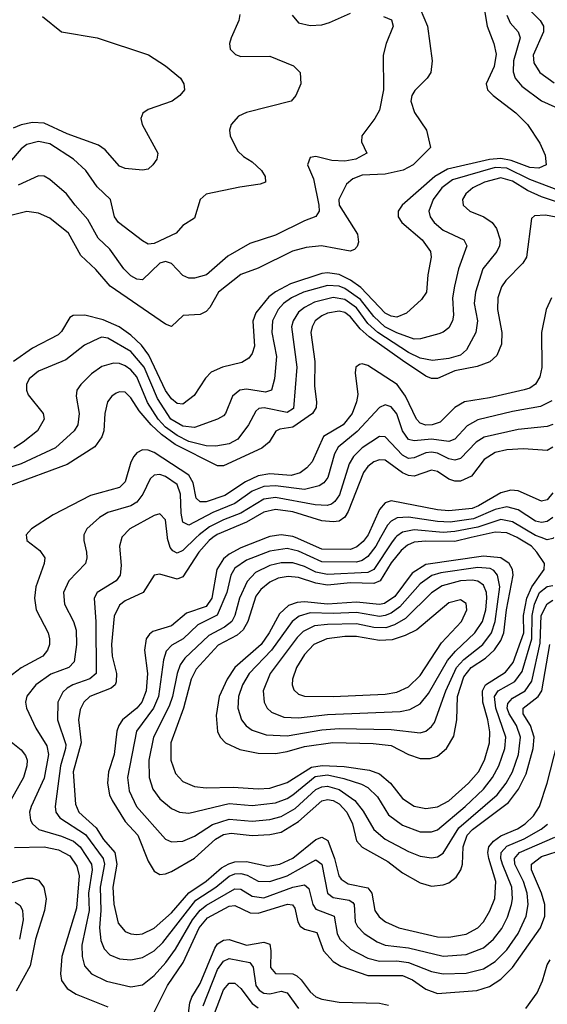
# Model space of a CAD drawing. Header units: inches. Extents: x 501365 to 657855, y 482276 to 547543.
# Tile 367 of 656: x 566745 to 568570, y 508385 to 511792. Entities that reach past the tile are written whole.
import ezdxf

# ---------------------------------------------------------------- set-up
doc = ezdxf.new("R2010")
doc.units = ezdxf.units.IN
doc.header["$MEASUREMENT"] = 0
doc.layers.add('A5560', color=7, linetype='Continuous')
doc.layers.add('A5561', color=7, linetype='Continuous')

msp = doc.modelspace()

# ---------------------------------------------------------------- linework, layer by layer
at = {"layer": 'A5560', "color": 5}
for points, elevation in [([(566769.1, 510000), (566770.3, 509990), (566815.4, 509955.4), (566831.8, 509930), (566830.1, 509910), (566801.1, 509830), (566796.3, 509790), (566802.9, 509750), (566843.6, 509670), (566848.9, 509650), (566848.8, 509630), (566841.7, 509610), (566825.9, 509590), (566750, 509549.9), (566690, 509503.2)], 2120), ([(566967.1, 510000), (566967.2, 509990), (566977, 509950), (566977.9, 509930), (566972.4, 509910), (566915.3, 509850), (566896.9, 509810), (566899.8, 509770), (566931.9, 509710), (566940.2, 509680.2), (566941.4, 509630), (566933.3, 509570), (566915.1, 509550), (566852.9, 509527.1), (566801.6, 509490), (566770, 509450.9), (566765.1, 509430), (566769.4, 509410), (566800.6, 509340.6), (566838.9, 509278.9), (566844.7, 509250), (566830, 509167.1), (566784.9, 509070), (566779.6, 509050), (566782.7, 509022.7), (566789.4, 509009.4), (566811, 508990), (566890, 508967.1), (566931.7, 508950), (566955, 508930), (566993.2, 508870), (566996.4, 508850), (566983.3, 508770), (566985.3, 508710), (566960.4, 508590), (566961.1, 508550), (566970, 508518.5), (566994.2, 508490), (567045.6, 508465.6), (567130, 508445.2), (567170, 508452.2), (567210, 508484.4), (567251.2, 508530), (567284.4, 508575.6), (567342.8, 508677.2), (567369.7, 508710.3), (567391.8, 508728.2), (567490, 508784.2), (567510, 508783.2), (567550, 508759.3), (567590, 508753.5), (567690, 508789.8), (567730, 508798.2), (567746, 508786), (567759.4, 508730), (567770, 508714.2), (567833, 508690), (567843.5, 508630), (567852.5, 508610), (567890, 508575.7), (567950, 508544.3), (567990, 508533.8), (568050, 508535.3), (568089.9, 508530.1), (568170, 508498.8), (568210, 508490.4), (568290, 508493), (568350, 508508), (568390, 508533.2), (568430, 508573.1), (568469.6, 508630), (568496.8, 508690), (568504, 508730), (568501.2, 508770), (568488.3, 508810), (568458.3, 508870), (568456.7, 508890), (568474.4, 508910), (568596.7, 508963.3)], 2140), ([(567098.6, 510000), (567090.7, 509970), (567095.9, 509904.1), (567092.5, 509870), (567078.6, 509850), (567013.7, 509810), (567003.4, 509790), (567008.8, 509708.8), (567009.6, 509530), (566988.4, 509511.6), (566928.9, 509491.1), (566910, 509479.5), (566894.8, 509465.2), (566877.4, 509430), (566875.8, 509370), (566904.6, 509284.6), (566904.2, 509270), (566886.2, 509210), (566868, 509070), (566870.5, 509050), (566884, 509030), (566973, 508973), (567034.1, 508890), (567039.1, 508870), (567023.2, 508790), (567025.6, 508710), (567021.7, 508650), (567026, 508606), (567037.2, 508577.2), (567056.7, 508556.7), (567090, 508542.7), (567130, 508538.3), (567170, 508546.6), (567210, 508569.7), (567240.6, 508599.4), (567354.8, 508745.2), (567424.2, 508790), (567470, 508828), (567490, 508836.6), (567510, 508838), (567532.3, 508832.3), (567570, 508810.9), (567610, 508809.8), (567670, 508830), (567770, 508885), (567790.9, 508870), (567810.5, 508770), (567830, 508754.6), (567884.9, 508744.9), (567897.1, 508737.1), (567902.2, 508730), (567906, 508670), (567913.9, 508653.9), (567936.8, 508630), (567981.3, 508601.3), (568010, 508589.8), (568090, 508580.2), (568210, 508551.3), (568290, 508557.4), (568350, 508580.6), (568384.8, 508610), (568413.1, 508646.9), (568433.1, 508686.9), (568446.3, 508730), (568449.7, 508750.3), (568447.1, 508790), (568415.7, 508870), (568409.7, 508890), (568411, 508910), (568430, 508932.4), (568490, 508958.1), (568549.2, 508990.8), (568571.4, 509008.6)], 2160), ([(567413.9, 510000), (567400.5, 509990), (567364.9, 509950), (567310, 509864.7), (567290, 509856.5), (567230, 509873.4), (567210.1, 509869.9), (567172.5, 509810), (567110, 509781.4), (567090, 509766.8), (567072.2, 509727.8), (567062.7, 509630), (567064.9, 509590), (567080.1, 509530), (567079.3, 509500.7), (567075.3, 509490), (567061.2, 509478.8), (566988.4, 509450), (566967, 509430), (566954.9, 509405.1), (566948.7, 509370), (566958.3, 509290), (566930.6, 509189.5), (566937.9, 509077.9), (566950.4, 509050), (567010, 508995.8), (567035.6, 508955.6), (567074.2, 508910), (567080.9, 508870), (567067.4, 508790), (567071.1, 508731.1), (567085.9, 508665.9), (567110, 508636.6), (567130, 508628.3), (567150, 508626.3), (567170, 508628.9), (567210, 508648.2), (567270, 508701.5), (567330, 508771), (567390, 508810.8), (567443.3, 508856.7), (567468.6, 508871.4), (567490, 508877.5), (567530, 508879.6), (567603.1, 508863.1), (567645.3, 508870), (567690, 508891.2), (567770, 508955.2), (567790, 508963.8), (567811.4, 508951.4), (567834, 508890), (567849.5, 508830), (567857.6, 508817.6), (567881.6, 508801.6), (567950, 508788.1), (567963.1, 508770), (567974.2, 508710), (567988.2, 508688.2), (568010.3, 508670.3), (568056.9, 508650), (568190, 508618.6), (568230, 508617.1), (568290, 508628.2), (568330, 508649.6), (568349.4, 508670), (568372, 508708), (568388.3, 508751.7), (568392.2, 508810), (568367.7, 508890), (568364.1, 508910), (568367.7, 508930), (568384.6, 508950), (568410, 508967.7), (568467.2, 508992.8), (568493.6, 509010), (568523.1, 509036.9), (568542.8, 509070), (568569.3, 509150.7), (568606.1, 509290)], 2180), ([(567600.8, 510000), (567510, 509964.5), (567470, 509942.5), (567450, 509926.1), (567426.8, 509890), (567409.5, 509790), (567390, 509761.5), (567322, 509738), (567270, 509695.1), (567205.3, 509674.7), (567193.8, 509666.2), (567183.3, 509650), (567177.6, 509610), (567187.7, 509530), (567183, 509470), (567167.9, 509430), (567150, 509409.6), (567101.4, 509370), (567087.9, 509350), (567081.3, 509330), (567072.2, 509250), (567052.3, 509190), (567049.3, 509150.7), (567056.5, 509110), (567064.8, 509090), (567110, 509017.1), (567154.3, 508970), (567190, 508880.7), (567210, 508846.2), (567230, 508834.6), (567250, 508836.1), (567270, 508844.3), (567350, 508891.1), (567423.1, 508956.9), (567450, 508972.5), (567477, 508977), (567550, 508969.4), (567610, 508972.1), (567650, 508981), (567710, 509018.1), (567790, 509088.9), (567810, 509094), (567830, 509090.3), (567850, 509078.2), (567876.8, 509050), (567896.6, 509010), (567910.9, 508950.9), (567930, 508928.4), (568019, 508879), (568070, 508840.5), (568130, 508804.9), (568170, 508793.9), (568210, 508797.9), (568230, 508805.9), (568254.7, 508825.3), (568271.8, 508850), (568276.8, 508870), (568279.3, 508930), (568293.2, 508970), (568311.1, 508990), (568436.2, 509083.8), (568470.5, 509129.5), (568497.3, 509182.7), (568521.3, 509270), (568525.2, 509310), (568512.6, 509350), (568486.9, 509390), (568487.4, 509410), (568538.9, 509450), (568551.3, 509470), (568579.4, 509630)], 2220), ([(567993.7, 510000), (567977.3, 509970), (567950, 509934.2), (567930, 509920.7), (567910, 509915.3), (567790, 509916.2), (567710, 509952.9), (567670, 509961.9), (567610, 509953.4), (567530, 509921.9), (567490, 509894.2), (567475.9, 509870), (567461.8, 509810), (567428.4, 509731.6), (567361.9, 509698.1), (567311, 509650), (567272.1, 509627.9), (567252.4, 509607.6), (567242.9, 509577.1), (567224.9, 509450), (567208.5, 509410), (567149.7, 509330), (567118.2, 509170), (567123.6, 509123.6), (567149.7, 509070), (567250, 508956.6), (567270, 508947.3), (567310, 508949.2), (567350, 508966.8), (567412.8, 509007.2), (567470, 509025.5), (567550, 509019.1), (567610, 509024.5), (567650, 509034.6), (567697.9, 509062.1), (567770, 509128.8), (567790, 509138.1), (567810, 509140.2), (567850, 509128.1), (567905.1, 509090), (567933.9, 509053.9), (567969.8, 508989.8), (568010, 508957), (568090, 508913.8), (568130, 508897.9), (568170, 508891.6), (568190, 508895), (568210, 508907.6), (568264.2, 508995.8), (568396.4, 509110), (568427.6, 509150), (568449.4, 509190), (568471.1, 509250), (568477.8, 509310), (568464, 509350), (568438.1, 509390), (568431.6, 509410), (568433.6, 509426.4), (568450, 509444.3), (568494.3, 509470), (568516.7, 509503.3), (568545.8, 509634.2), (568549.6, 509730.4), (568569.3, 509770.7), (568590, 509783.7)], 2240), ([(568045.7, 510000), (568034.2, 509985.8), (567970.2, 509889.8), (567950, 509879.4), (567810, 509872), (567770, 509880.8), (567730, 509899.8), (567690, 509912.3), (567650, 509913.2), (567610, 509904.1), (567561.1, 509878.9), (567531.7, 509848.4), (567505.1, 509790), (567489.4, 509730), (567479.4, 509710), (567454, 509690), (567399, 509661), (567316.9, 509583.1), (567300.7, 509559.3), (567289.5, 509530), (567273.8, 509450), (567262.8, 509417.2), (567207.8, 509310), (567191.9, 509230), (567193.5, 509170), (567206.2, 509130), (567230, 509095.7), (567270, 509062.1), (567298.4, 509050), (567330, 509046.5), (567470, 509079.4), (567550, 509073.2), (567630, 509081.9), (567670, 509096.9), (567689.9, 509110), (567767.2, 509172.8), (567810, 509178.8), (567866.4, 509166.4), (567927.1, 509147.1), (567950, 509135.2), (567982.5, 509102.5), (568020.8, 509040.8), (568070, 509005.3), (568130, 508981.7), (568170, 508981.5), (568190, 508989.3), (568286.2, 509070), (568349.2, 509130), (568381.3, 509170), (568403.2, 509210), (568423.8, 509270), (568427, 509310), (568392.7, 509410), (568387.6, 509450), (568400.5, 509470), (568458.4, 509501.6), (568483.5, 509536.5), (568516.6, 509650), (568518.1, 509730), (568525.8, 509770), (568543.8, 509810), (568569.7, 509830.3), (568590, 509834.5)], 2260), ([(567356.2, 510000), (567310, 509955.7), (567290, 509946), (567274.7, 509954.7), (567265.9, 509965.9), (567256.6, 509996.6), (567256.3, 510000)], 2160), ([(568306.9, 510000), (568250, 509987), (568150, 509988.1), (568110, 509983.9), (568086.6, 509973.4), (568064.6, 509955.4), (568030, 509912.9), (567992.2, 509850), (567970, 509841), (567890, 509844.1), (567810, 509835.1), (567770, 509842), (567710, 509862.5), (567674.1, 509865.9), (567639.8, 509860.2), (567610, 509846.4), (567579.2, 509820.8), (567562.5, 509797.5), (567534.8, 509710), (567518.7, 509681.3), (567497.4, 509662.6), (567432.4, 509627.6), (567355.2, 509544.8), (567338.5, 509510), (567312, 509410), (567267.7, 509290), (567268.1, 509230), (567284.1, 509184.1), (567310, 509155.6), (567350, 509138.9), (567390, 509134), (567483.6, 509136.4), (567570, 509130.4), (567610, 509133.2), (567670, 509152.2), (567754.5, 509205.5), (567791.3, 509211.3), (567868, 509208), (567955.1, 509195.1), (567990, 509182.4), (568027.4, 509150), (568070, 509097.1), (568110, 509071), (568150, 509062.4), (568190, 509067.8), (568230, 509089), (568298.3, 509150), (568332.2, 509190), (568353.6, 509230), (568370.2, 509289.8), (568371.8, 509328.2), (568365.1, 509370), (568347.4, 509430), (568345.9, 509470), (568356.9, 509490), (568425.8, 509534.2), (568452.1, 509567.9), (568488.8, 509670), (568488.2, 509730), (568499.2, 509790), (568516.7, 509830), (568559.6, 509890), (568560.5, 509910), (568534.4, 509950), (568515.5, 509970), (568470, 509998.4), (568466.5, 510000)], 2280), ([(567943.5, 510000), (567933.9, 509986.1), (567912, 509968), (567890, 509958.9), (567790, 509960.2), (567699.5, 510000)], 2220), ([(568593, 510000), (568590, 509997.2), (568570, 509992.5), (568549.4, 510000)], 2260), ([(566710, 509298), (566750, 509265.1), (566765.8, 509245.8), (566770.9, 509230), (566770.1, 509210), (566758.9, 509170), (566710, 509083.4)], 2120), ([(566727.9, 508927.9), (566830, 508929.6), (566880.1, 508920.1), (566918.5, 508898.5), (566943.3, 508863.3), (566950.5, 508830), (566942.1, 508717.9), (566891, 508550), (566886.6, 508490), (566890, 508466.9), (566910, 508439.2), (566940.5, 508420.5), (567050, 508376.4)], 2120), ([(567210, 508357.4), (567256.7, 508450), (567310.8, 508529.2), (567366.6, 508650), (567395.5, 508684.5), (567470, 508724.7), (567490, 508727.3), (567542.1, 508702.1), (567570, 508699.8), (567671.2, 508731.2), (567689, 508729), (567697.5, 508717.5), (567707.7, 508670), (567715.7, 508655.7), (567730, 508645.3), (567773.3, 508633.3), (567796.6, 508570), (567830, 508533.4), (567856.6, 508516.6), (567950, 508485.2), (568070, 508485.1), (568103.6, 508470), (568150, 508436.9), (568190, 508422.9), (568327.1, 508432.9), (568370, 508446.5), (568410, 508472.4), (568450, 508512.6), (568546.9, 508650), (568561.7, 508690), (568561.7, 508730), (568549.9, 508770.1), (568515.8, 508850), (568515.9, 508870), (568550, 508897), (568630, 508921.7)], 2120), ([(566653, 508787), (566770, 508821.4), (566790, 508821.9), (566810, 508814.2), (566829.1, 508790), (566837.3, 508750), (566831.5, 508710), (566799.5, 508610), (566781.5, 508518.5), (566733.2, 508430)], 2080), ([(566730, 508738.9), (566747.2, 508727.2), (566755.2, 508710), (566757, 508677), (566745.1, 508610)], 2060), ([(567319.9, 508280.1), (567334.4, 508390), (567341, 508410), (567370, 508457.4), (567420.3, 508579.7), (567430, 508594.7), (567450, 508606.7), (567470, 508608.8), (567530, 508589.5), (567590, 508599.9), (567610, 508592.7), (567614.3, 508570), (567612.8, 508512.8), (567630, 508491.5), (567690, 508490.1), (567703.5, 508483.5), (567719, 508470), (567750, 508427.8), (567770, 508410.9), (567790, 508402.9), (567850, 508392.3), (567990, 508388.7), (568021.5, 508381.5)], 2080), ([(567380.3, 508379.7), (567430, 508504.9), (567450, 508533.9), (567470, 508544), (567541.4, 508530), (567553.1, 508513.1), (567562.5, 508450), (567574.2, 508434.2), (567590, 508423.3), (567610, 508421.1), (567650, 508430.1), (567670, 508424.5), (567710, 508370.6)], 2060), ([(568495.6, 508370), (568534.9, 508425.1), (568553.3, 508466.7), (568570, 508521.5), (568580.7, 508539.3)], 2080), ([(567415.5, 508344.5), (567450, 508435.6), (567470, 508458.2), (567490, 508457.8), (567510, 508439.6), (567550, 508387.3), (567570, 508372.4)], 2040)]:
    msp.add_lwpolyline(points, dxfattribs=dict(at, elevation=elevation))
for points, elevation in [([(568350, 509936.3), (568150, 509907.2), (568103.3, 509876.7), (568043.3, 509796.7), (568007.7, 509772.3), (567990, 509768.5), (567910, 509776.7), (567810, 509770.1), (567730, 509777.5), (567704.8, 509775.2), (567675.3, 509764.7), (567644.3, 509735.7), (567608.7, 509670), (567580.3, 509630), (567489.4, 509550), (567463.2, 509510), (567435.8, 509450), (567425, 509385), (567429.4, 509329.4), (567439.3, 509310), (567457.4, 509290), (567507.3, 509267.3), (567570, 509254.3), (567630, 509253.2), (567670, 509259.9), (567730, 509277.7), (567828.7, 509291.3), (567968, 509288), (568030, 509280.1), (568090, 509249.3), (568130, 509235.9), (568164.9, 509235.1), (568190, 509243.8), (568222, 509270), (568246.8, 509313.2), (568257.6, 509370), (568260, 509450), (568281.7, 509518.3), (568306.6, 509550), (568356.6, 509583.4), (568388.1, 509611.9), (568410, 509644.2), (568420.2, 509670), (568429.2, 509750), (568451.9, 509870), (568449.4, 509890), (568438.9, 509910), (568410, 509930.4)], 2320), ([(568330, 509896.6), (568202.3, 509877.7), (568171.1, 509868.9), (568130, 509839.6), (568059.7, 509760.3), (568030, 509738.6), (568010, 509730), (567990, 509726.8), (567910, 509741.3), (567830, 509737.1), (567750, 509739.4), (567712.1, 509727.9), (567687.8, 509710), (567616.5, 509610), (567539, 509530), (567515.7, 509490), (567502.1, 509450), (567499.5, 509410), (567512.3, 509370), (567529.1, 509349.1), (567550, 509334), (567597.9, 509317.9), (567670, 509314.4), (567790, 509334.6), (567850, 509339.1), (568030, 509336.2), (568130, 509324.6), (568150, 509330.7), (568170, 509346.1), (568179.9, 509360.1), (568219.2, 509470), (568256.8, 509550), (568281.9, 509578.1), (568347.6, 509630), (568377, 509670), (568390.1, 509710), (568405.7, 509830), (568398.6, 509870), (568385.8, 509885.8), (568373, 509893)], 2340), ([(568310, 509852.5), (568269.9, 509849.9), (568207, 509833), (568170, 509809.2), (568079.5, 509720.5), (568042, 509698), (568012, 509688), (567970, 509688.6), (567910, 509702.1), (567810, 509699.7), (567765.5, 509694.5), (567725.4, 509674.6), (567705.4, 509654.6), (567611.2, 509530), (567587.4, 509470), (567590.7, 509430), (567601.1, 509410), (567615.9, 509395.9), (567658.8, 509378.8), (567710, 509376.4), (567810, 509388.2), (568061.4, 509398.6), (568094.6, 509405.4), (568130, 509424.6), (568159.1, 509460.9), (568224.7, 509575.3), (568252.5, 509607.5), (568319.8, 509670), (568346.3, 509710), (568357.5, 509750), (568361.2, 509790), (568359.5, 509810), (568350, 509835.4), (568330, 509849.6)], 2360), ([(568270, 509785), (568230, 509774.4), (568119.3, 509680.7), (568079.2, 509660.8), (568034.1, 509645.9), (567990, 509643.7), (567910, 509658), (567870, 509658.4), (567807.9, 509650), (567762.9, 509630), (567730, 509596), (567702.4, 509550), (567689.1, 509510), (567687.9, 509490), (567693.3, 509473.4), (567710, 509458.4), (567731, 509451), (567830, 509449.7), (568010, 509457.7), (568050, 509465.2), (568090, 509484.1), (568130, 509523.4), (568204.5, 509635.5), (568274, 509710), (568292.3, 509750), (568290, 509771.9)], 2380)]:
    msp.add_lwpolyline(points, close=True, dxfattribs=dict(at, elevation=elevation))
at = {"layer": 'A5561', "color": 5}
for points, elevation in [([(568130.1, 511830), (568156.2, 511770), (568171.7, 511650), (568167.2, 511610), (568155, 511590), (568112.1, 511547.9), (568101.7, 511530), (568097.8, 511510), (568111.1, 511471.1), (568152.2, 511410), (568166, 511350), (568106.2, 511290), (568071.9, 511271.9), (568010, 511258.1), (567930, 511254.4), (567898.2, 511241.8), (567876.3, 511223.7), (567849.3, 511170.7), (567850.1, 511150), (567914, 511050), (567917.2, 511022.8), (567913, 511007), (567903.1, 510996.9), (567888.3, 510991.7), (567789.7, 511010.3), (567735.8, 511004.2), (567689, 510991), (567570, 510932.9), (567509.8, 510910.2), (567433.1, 510850), (567403.3, 510796.7), (567390, 510782.4), (567370, 510772.1), (567311.2, 510768.8), (567270, 510730.7), (567250, 510738.5), (567058.3, 510870), (567008.3, 510928.3), (566956.7, 510976.7), (566913.6, 511053.6), (566850, 511105.6), (566810, 511122.7), (566770, 511128.3), (566710, 511113.7)], 1980), ([(568351.5, 511831.5), (568361.9, 511770), (568385.3, 511710), (568393.3, 511673.3), (568386.2, 511630), (568358.9, 511570), (568363, 511550), (568382.7, 511530), (568461.7, 511470), (568502.2, 511430), (568544.7, 511364.7), (568563, 511323), (568566.7, 511290), (568541.6, 511278.4), (568510, 511280.9), (568445.2, 511305.2), (568410, 511312.1), (568370, 511308.6), (568225.3, 511274.7), (568181.2, 511250), (568067.8, 511150), (568054.4, 511130), (568054, 511110), (568067.4, 511090), (568137.7, 511030), (568166.1, 510990), (568168.8, 510970), (568156.6, 510910), (568151.9, 510850), (568135.7, 510824.3), (568083.4, 510776.6), (568050, 510762.6), (568030, 510766.1), (568010, 510777.3), (567925.5, 510865.5), (567890, 510890.5), (567850, 510910.4), (567810, 510916.8), (567790, 510914.6), (567681.5, 510878.5), (567630, 510851), (567606.7, 510833.3), (567561.6, 510778.4), (567551.4, 510748.6), (567558, 510662), (567550, 510636.8), (567538.5, 510621.5), (567514.1, 510605.9), (567447, 510590), (567407.6, 510572.4), (567387.6, 510552.4), (567348.5, 510491.5), (567310, 510462.1), (567290, 510464), (567270, 510480.3), (567250, 510509.5), (567192, 510632), (567166.5, 510666.5), (567130, 510700.9), (567089.4, 510730), (567033.6, 510753.6), (566970.6, 510769.4), (566930, 510768.9), (566918.7, 510761.3), (566890, 510712.8), (566878.3, 510701.7), (566790, 510655.5), (566724, 510610)], 2020), ([(568504.9, 511830), (568545.1, 511790), (568557, 511770), (568557.2, 511750), (568521.4, 511670), (568523.3, 511643.3), (568544.6, 511610), (568593.6, 511573.6)], 2060), ([(567506.3, 511810), (567503.2, 511790), (567477.3, 511730), (567471.6, 511710), (567473.4, 511690), (567492, 511672), (567510, 511665.4), (567610, 511666.3), (567692.3, 511632.3), (567715.8, 511610), (567717.4, 511570), (567700.3, 511530), (567684.4, 511510), (567529.3, 511470.7), (567502, 511458), (567476.6, 511430), (567470.9, 511410), (567473.4, 511390), (567499, 511339), (567519.3, 511319.3), (567550, 511300.7), (567582, 511270), (567594.9, 511250), (567595.3, 511230), (567577.3, 511222.7), (567507, 511213), (567390, 511188.7), (567369.3, 511170), (567350, 511105.6), (567310, 511080.5), (567286.9, 511053.1), (567210, 511018.1), (567190, 511016.1), (567170, 511026.9), (567087.2, 511090), (567072.9, 511110), (567059.9, 511170), (567013.8, 511213.8), (566974, 511270), (566931.7, 511310), (566850, 511362.3), (566810, 511371.4), (566770, 511360.9), (566750, 511345.8), (566710, 511298.5)], 1940), ([(566823.9, 511803.9), (566890.1, 511750.1), (567013.4, 511730), (567191, 511671), (567250, 511632.4), (567302, 511590), (567313.4, 511570), (567315.8, 511550), (567299.3, 511530), (567272.2, 511510), (567190, 511482), (567171.6, 511468.4), (567164.3, 511450), (567168.7, 511430), (567223.1, 511330), (567219.5, 511310), (567206, 511290), (567190, 511275.6), (567170, 511271.6), (567110, 511277.5), (567090, 511285.9), (567041.5, 511341.5), (567018.5, 511358.5), (566910, 511397.5), (566830, 511434), (566790, 511436.2), (566750, 511428.5), (566723.2, 511416.8)], 1920), ([(568003.5, 511803.5), (568031.6, 511791.6), (568037.6, 511770), (568013.1, 511710), (568002.3, 511670), (568003.8, 511550), (567990, 511479.3), (567974.3, 511450), (567928.9, 511390), (567927.4, 511370), (567946, 511330), (567908.5, 511310), (567870, 511302.4), (567824.7, 511304.7), (567770, 511319.3), (567750, 511315.6), (567740.3, 511290), (567761.2, 511241.2), (567779.9, 511150), (567781, 511130), (567770, 511110.8), (567730, 511096.8), (567630, 511047), (567541.8, 511018.2), (567465.6, 510974.4), (567391, 510910), (567350, 510898.2), (567330, 510898.2), (567310, 510907.7), (567270, 510948.1), (567250, 510955.4), (567229.6, 510950), (567170, 510891.9), (567150, 510894), (567130, 510906), (567105.7, 510930), (567057.7, 510997.7), (567016.6, 511036.6), (566981.5, 511101.5), (566936.8, 511150), (566907.1, 511190), (566850, 511238.9), (566830, 511250.8), (566810, 511251.6), (566739.8, 511220.2)], 1960), ([(567688.2, 511808.2), (567710, 511781.6), (567750, 511772.1), (567790, 511775), (567817.5, 511782.5), (567890, 511814.5)], 1960), ([(568430, 511807.6), (568441.5, 511781.5), (568470.1, 511750), (568476.1, 511730), (568453.4, 511650), (568451.8, 511611.8), (568458.7, 511590), (568482.8, 511562.8), (568550, 511512), (568642, 511470)], 2040), ([(568610, 511201.6), (568510, 511239), (568430, 511278), (568390, 511280.6), (568241.9, 511238.1), (568205.9, 511210), (568176, 511170), (568160.6, 511130), (568164.8, 511110), (568178.5, 511090), (568210, 511063.8), (568281.6, 511030), (568292.1, 511010), (568263.5, 510930), (568249.4, 510870.6), (568242.6, 510830), (568245.4, 510770), (568242.2, 510750), (568230, 510726.3), (568210, 510710.5), (568194.9, 510705.1), (568131.9, 510688.1), (568110, 510687), (568050, 510709), (568008.1, 510730), (567970, 510765.6), (567924, 510824), (567870, 510862.6), (567850, 510869.8), (567810, 510872.7), (567727.5, 510850), (567685.8, 510830), (567657.4, 510810), (567639.5, 510790), (567619.4, 510750), (567617.2, 510710), (567633.6, 510626.4), (567626.3, 510550), (567616.8, 510510), (567596.1, 510503.9), (567530, 510514.1), (567507.1, 510510), (567481.6, 510490), (567457.4, 510430), (567450, 510421.6), (567430, 510409.4), (567350, 510381.2), (567310, 510385.8), (567268.7, 510410), (567221.7, 510481.7), (567175.9, 510590), (567130, 510644.4), (567050, 510690.3), (567030, 510693.2), (567020.2, 510690), (566970, 510665.6), (566905, 510615), (566810, 510576.6), (566778.4, 510550), (566768.6, 510530), (566768.6, 510510), (566774.1, 510494.1), (566826.9, 510430), (566829.5, 510410), (566806.4, 510370), (566757.4, 510330), (566724.5, 510310)], 2040), ([(568630, 511152.4), (568550, 511178.8), (568501.6, 511201.6), (568450, 511233.2), (568410, 511245.4), (568353, 511230), (568312.5, 511210), (568288.1, 511190), (568277.1, 511170), (568279.3, 511150), (568302.3, 511130), (568350.5, 511110.5), (568379.8, 511090), (568394.8, 511070), (568407, 511030), (568405.5, 511010), (568395.9, 510990), (568347.9, 510930), (568322, 510850), (568317.6, 510810), (568328.8, 510750), (568322.7, 510710), (568291.4, 510650), (568270, 510631.9), (568230, 510619.7), (568172.8, 510612.8), (568130, 510620.8), (568090, 510640.3), (567983.9, 510710), (567950, 510741.5), (567910, 510795.4), (567870, 510823.9), (567830, 510831), (567765.6, 510814.4), (567730, 510796.7), (567710, 510779.7), (567690.8, 510750), (567685.7, 510730), (567704.4, 510590), (567692.9, 510447.1), (567670, 510432.6), (567590.5, 510449.5), (567572.9, 510447.1), (567562.2, 510437.8), (567536.6, 510390), (567499.7, 510340.3), (567470, 510324.2), (567423.5, 510316.5), (567390, 510317.6), (567330, 510332.8), (567290, 510353.3), (567250, 510382.6), (567224.8, 510410), (567187.1, 510467.1), (567150, 510556.2), (567130, 510580.6), (567110, 510595), (567090, 510602.8), (567070, 510604.3), (567030, 510591.9), (566993.6, 510566.4), (566956.6, 510530), (566943.2, 510510), (566940.2, 510490), (566951, 510430), (566946.1, 510390), (566933.4, 510370), (566869.5, 510310.5), (566750, 510254.9), (566563.9, 510196.1)], 2060), ([(568650, 511099.3), (568564.2, 511115.9), (568526.6, 511113.4), (568515.3, 511104.7), (568498.2, 510970), (568485.3, 510950), (568426.8, 510890), (568412.4, 510867.6), (568398.8, 510830), (568397.8, 510790), (568413.3, 510710), (568412, 510670), (568395.2, 510630), (568371.9, 510608.1), (568328.3, 510591.7), (568250, 510577.4), (568190, 510550.9), (568170, 510550.3), (568150, 510559.1), (568070, 510612.4), (567954.5, 510694.5), (567923, 510723), (567890, 510764), (567870, 510778.9), (567850, 510784.2), (567810, 510776.9), (567790, 510767.9), (567767.9, 510750), (567756.9, 510730), (567752.7, 510710), (567766.4, 510610), (567764.6, 510524.6), (567772.3, 510470), (567770.8, 510450), (567758.4, 510430), (567690, 510382.1), (567645.1, 510374.9), (567631.4, 510368.6), (567608.4, 510330), (567582.4, 510310), (567450, 510248.5), (567430, 510248.3), (567282.7, 510322.7), (567236.4, 510356.4), (567200.1, 510390), (567158.3, 510438.3), (567130, 510484.2), (567110, 510503), (567090, 510505), (567079.6, 510500.4), (567064, 510490), (567049, 510470), (567039.9, 510430), (567036.9, 510370), (567030, 510349.1), (567005.8, 510314.2), (566910, 510253.3), (566710, 510179.4)], 2080), ([(568584.5, 510830), (568566.6, 510790), (568550.6, 510709.4), (568551.7, 510588.3), (568544.1, 510555.9), (568529.4, 510530.6), (568510, 510517.1), (568490, 510511.4), (568370, 510483.6), (568284.2, 510470), (568250, 510449.9), (568200.3, 510399.7), (568172.2, 510390), (568150, 510389.1), (568130, 510396.4), (568118.1, 510410), (568080.4, 510490), (568050.6, 510530), (567950, 510595.1), (567930, 510601.2), (567920.9, 510599.1), (567908.1, 510590), (567906.2, 510570), (567915.4, 510495.4), (567910.8, 510470), (567894.8, 510430), (567864.2, 510390), (567796.1, 510350), (567757.4, 510262.6), (567739, 510241), (567716, 510224), (567684.9, 510215.1), (567610, 510221.3), (567570, 510213.8), (567526.4, 510193.6), (567454.5, 510145.5), (567390, 510124.2), (567370, 510123.5), (567356, 510136), (567345.7, 510190), (567330, 510216.2), (567210, 510294.3), (567190, 510302.2), (567170, 510303.7), (567150, 510294), (567139.8, 510280.2), (567130, 510260.9), (567110, 510192.8), (567090, 510173.3), (566990, 510145.7), (566861, 510079), (566786.5, 510030), (566768, 510010), (566769.1, 510000)], 2120), ([(568586.2, 510473.8), (568546.4, 510453.6), (568450, 510436.9), (568330, 510408), (568293.4, 510386.6), (568250, 510341), (568230, 510332.4), (568170, 510341), (568110, 510334.4), (568090, 510339.9), (568070, 510369.9), (568050, 510427.9), (568030, 510452.2), (568010, 510459), (567990, 510450.5), (567913, 510367), (567846.5, 510313.5), (567834.2, 510290), (567811.5, 510208.5), (567797.7, 510190), (567780.9, 510179.1), (567730, 510166.8), (567630, 510179.4), (567590, 510177.2), (567550, 510161.1), (567490, 510117.7), (567413, 510087), (567330, 510043.1), (567310, 510053.1), (567304.3, 510084.3), (567301.9, 510150), (567290, 510183.6), (567250, 510211.7), (567230, 510218.3), (567210, 510216.5), (567196.9, 510203), (567170.9, 510150), (567150, 510122.9), (567130, 510109.6), (567050, 510087.3), (567021.7, 510070), (566977.4, 510030), (566967, 510010), (566967.1, 510000)], 2140), ([(568590, 510391.1), (568570, 510384.9), (568470, 510373.7), (568352.5, 510347.5), (568323.9, 510330), (568270, 510274), (568250, 510267.5), (568230, 510272.3), (568190, 510292.1), (568170, 510295.9), (568150, 510293.1), (568110, 510275.7), (568090, 510274.2), (568070, 510284.9), (568010, 510348.9), (567990, 510349.9), (567930, 510311), (567899.4, 510280.6), (567885.2, 510254.8), (567851.7, 510148.3), (567835.4, 510124.6), (567823.7, 510116.3), (567808.4, 510111.6), (567767, 510113), (567630, 510139), (567590, 510133.4), (567510, 510084.4), (567450, 510061.8), (567402.4, 510037.6), (567366.6, 510010), (567356.2, 510000)], 2160), ([(568590, 510313.5), (568570, 510301.7), (568487.7, 510307.7), (568430, 510303.4), (568390, 510295), (568351.5, 510270), (568307.7, 510212.3), (568270, 510195.5), (568250, 510195.2), (568230, 510202.4), (568190, 510229.1), (568170, 510233.6), (568110, 510212.8), (568090, 510214.8), (568070, 510224), (568010, 510267.8), (567990, 510269.5), (567970, 510262.6), (567950, 510245.9), (567935, 510225), (567881.3, 510090), (567869.6, 510070.4), (567850, 510057.4), (567830, 510054.5), (567790, 510058.2), (567690, 510088.7), (567630, 510097.2), (567590, 510087.9), (567530, 510053.5), (567428.9, 510011.1), (567413.9, 510000)], 2180), ([(568590, 510154.5), (568570, 510131.2), (568550, 510126.6), (568470, 510162), (568443.7, 510163.7), (568410, 510154.9), (568332.6, 510110), (568310, 510101.3), (568230, 510092.4), (568190, 510096), (568030, 510127.2), (568010, 510119.9), (567990, 510097.5), (567950.5, 510010), (567943.5, 510000)], 2220), ([(568590, 510069.5), (568570, 510055.9), (568550, 510052.9), (568530, 510056.9), (568470, 510096.7), (568430, 510106.4), (568390, 510097.3), (568314.7, 510065.3), (568234, 510054), (568190, 510055.4), (568090, 510071.3), (568051.4, 510068.6), (568030, 510056.9), (568017.2, 510042.8), (567993.7, 510000)], 2240), ([(567256.3, 510000), (567250, 510061.3), (567230, 510081.9), (567210, 510076.6), (567126.3, 510030), (567098.9, 510001.1), (567098.6, 510000)], 2160), ([(568549.4, 510000), (568530, 510007), (568450, 510054.8), (568410, 510062.3), (568330, 510036.3), (568250, 510020.8), (568210, 510018.3), (568110, 510026.9), (568070, 510019.2), (568050, 510005.3), (568045.7, 510000)], 2260), ([(567699.5, 510000), (567690, 510004.2), (567650, 510010), (567610, 510003.6), (567600.8, 510000)], 2220), ([(568466.5, 510000), (568430, 510016.6), (568390, 510019), (568306.9, 510000)], 2280)]:
    msp.add_lwpolyline(points, dxfattribs=dict(at, elevation=elevation))

doc.saveas('drawing.dxf')
